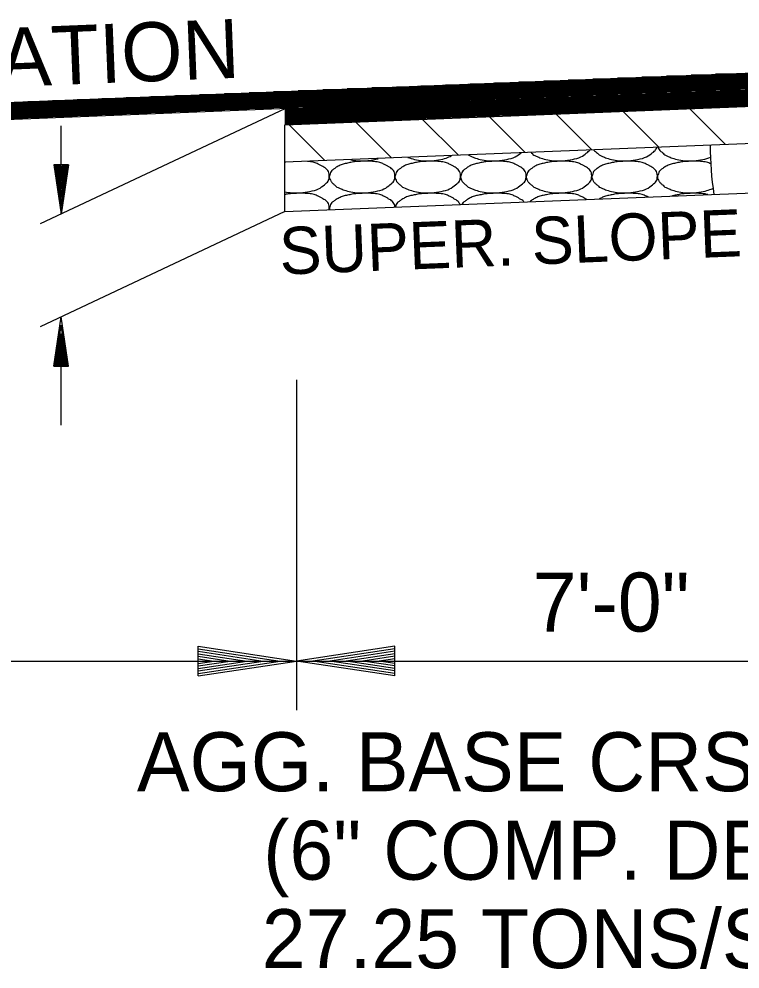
# Model space of a CAD drawing. Extents: x 2263886 to 2266026, y -3122850 to -3121850.
# Drawn here: x 2265609.92 to 2265617.26, y -3122514.63 to -3122504.96 of the extents above; entities that cross this region are included whole.
import ezdxf

# ---------------------------------------------------------------- set-up
doc = ezdxf.new("R2010")
doc.units = 0
doc.layers.add('R_Border Prem', color=7, linetype='Continuous')

msp = doc.modelspace()

# ---------------------------------------------------------------- linework, layer by layer
at = {"layer": 'R_Border Prem'}
for p, q in [((2265583.7447, -3122506.8568), (2265619.716, -3122505.4177)), ((2265620.0145, -3122505.5759), (2265615.7619, -3122505.5759)), ((2265620.2645, -3122505.5659), (2265616.0118, -3122505.5659)), ((2265620.5145, -3122505.5559), (2265616.2618, -3122505.5559)), ((2265620.7644, -3122505.5459), (2265616.5117, -3122505.5459)), ((2265621.0144, -3122505.5359), (2265616.7617, -3122505.5359)), ((2265621.2643, -3122505.5259), (2265617.0117, -3122505.5259)), ((2265583.7515, -3122507.0267), (2265619.7228, -3122505.5876)), ((2265617.7649, -3122505.6659), (2265613.5122, -3122505.6659)), ((2265618.0149, -3122505.6559), (2265613.7622, -3122505.6559)), ((2265618.2648, -3122505.6459), (2265614.0122, -3122505.6459)), ((2265618.5148, -3122505.6359), (2265614.2621, -3122505.6359)), ((2265618.7648, -3122505.6259), (2265614.5121, -3122505.6259)), ((2265619.0147, -3122505.6159), (2265614.762, -3122505.6159)), ((2265619.2647, -3122505.6059), (2265615.012, -3122505.6059)), ((2265619.5146, -3122505.5959), (2265615.262, -3122505.5959)), ((2265619.7646, -3122505.5859), (2265615.5119, -3122505.5859)), ((2265615.2653, -3122505.7659), (2265611.0127, -3122505.7659)), ((2265615.5153, -3122505.7559), (2265611.2626, -3122505.7559)), ((2265615.7653, -3122505.7459), (2265611.5126, -3122505.7459)), ((2265616.0152, -3122505.7359), (2265611.7625, -3122505.7359)), ((2265616.2652, -3122505.7259), (2265612.0125, -3122505.7259)), ((2265616.5151, -3122505.7159), (2265612.2625, -3122505.7159)), ((2265616.7651, -3122505.7059), (2265612.5124, -3122505.7059)), ((2265612.626, -3122506.0416), (2265619.7994, -3122505.7546)), ((2265617.0151, -3122505.6959), (2265612.7624, -3122505.6959)), ((2265617.265, -3122505.6859), (2265613.0123, -3122505.6859)), ((2265617.515, -3122505.6759), (2265613.2623, -3122505.6759)), ((2265619.5622, -3122505.7641), (2265615.3096, -3122505.7641)), ((2265619.7991, -3122505.7541), (2265615.5595, -3122505.7541)), ((2265619.7941, -3122505.7441), (2265615.8095, -3122505.7441)), ((2265619.7891, -3122505.7341), (2265616.0594, -3122505.7341)), ((2265619.7841, -3122505.7241), (2265616.3094, -3122505.7241)), ((2265619.7791, -3122505.7141), (2265616.5594, -3122505.7141)), ((2265619.7741, -3122505.7041), (2265616.8093, -3122505.7041)), ((2265619.7691, -3122505.6941), (2265617.0593, -3122505.6941)), ((2265613.0157, -3122505.8559), (2265608.7631, -3122505.8559)), ((2265613.2657, -3122505.8459), (2265609.013, -3122505.8459)), ((2265613.5156, -3122505.8359), (2265609.263, -3122505.8359)), ((2265613.7656, -3122505.8259), (2265609.5129, -3122505.8259)), ((2265614.0156, -3122505.8159), (2265609.7629, -3122505.8159)), ((2265614.2655, -3122505.8059), (2265610.0128, -3122505.8059)), ((2265614.5155, -3122505.7959), (2265610.2628, -3122505.7959)), ((2265614.7654, -3122505.7859), (2265610.5128, -3122505.7859)), ((2265615.0154, -3122505.7759), (2265610.7627, -3122505.7759)), ((2265617.0627, -3122505.8641), (2265612.81, -3122505.8641)), ((2265617.3126, -3122505.8541), (2265613.06, -3122505.8541)), ((2265617.5626, -3122505.8441), (2265613.3099, -3122505.8441)), ((2265617.8125, -3122505.8341), (2265613.5599, -3122505.8341)), ((2265618.0625, -3122505.8241), (2265613.8098, -3122505.8241)), ((2265618.3125, -3122505.8141), (2265614.0598, -3122505.8141)), ((2265618.5624, -3122505.8041), (2265614.3097, -3122505.8041)), ((2265618.8124, -3122505.7941), (2265614.5597, -3122505.7941)), ((2265619.0623, -3122505.7841), (2265614.8097, -3122505.7841)), ((2265619.3123, -3122505.7741), (2265615.0596, -3122505.7741)), ((2265610.5162, -3122505.9559), (2265606.2635, -3122505.9559)), ((2265610.7661, -3122505.9459), (2265606.5134, -3122505.9459)), ((2265611.0161, -3122505.9359), (2265606.7634, -3122505.9359)), ((2265611.266, -3122505.9259), (2265607.0134, -3122505.9259)), ((2265611.516, -3122505.9159), (2265607.2633, -3122505.9159)), ((2265611.7659, -3122505.9059), (2265607.5133, -3122505.9059)), ((2265612.0159, -3122505.8959), (2265607.7632, -3122505.8959)), ((2265612.2659, -3122505.8859), (2265608.0132, -3122505.8859)), ((2265612.5158, -3122505.8759), (2265608.2631, -3122505.8759)), ((2265612.7658, -3122505.8659), (2265608.5131, -3122505.8659)), ((2265612.626, -3122505.8776), (2265610.1382, -3122507.0497)), ((2265616.8127, -3122505.8741), (2265612.626, -3122505.8741)), ((2265616.5628, -3122505.8841), (2265612.626, -3122505.8841)), ((2265616.3128, -3122505.8941), (2265612.626, -3122505.8941)), ((2265616.0628, -3122505.9041), (2265612.626, -3122505.9041)), ((2265615.8129, -3122505.9141), (2265612.626, -3122505.9141)), ((2265615.5629, -3122505.9241), (2265612.626, -3122505.9241)), ((2265615.313, -3122505.9341), (2265612.626, -3122505.9341)), ((2265615.063, -3122505.9441), (2265612.626, -3122505.9441)), ((2265614.8131, -3122505.9541), (2265612.626, -3122505.9541)), ((2265614.7091, -3122505.9583), (2265615.0697, -3122506.3189)), ((2265615.389, -3122505.9311), (2265615.7496, -3122506.2917)), ((2265616.0689, -3122505.9039), (2265616.4295, -3122506.2645)), ((2265616.7488, -3122505.8767), (2265617.1094, -3122506.2373)), ((2265610.0162, -3122505.9759), (2265605.7636, -3122505.9759)), ((2265610.2662, -3122505.9659), (2265606.0135, -3122505.9659)), ((2265610.351, -3122506.9494), (2265610.351, -3122506.0494)), ((2265614.5631, -3122505.9641), (2265612.626, -3122505.9641)), ((2265614.3131, -3122505.9741), (2265612.626, -3122505.9741)), ((2265614.0632, -3122505.9841), (2265612.626, -3122505.9841)), ((2265613.8132, -3122505.9941), (2265612.626, -3122505.9941)), ((2265613.5633, -3122506.0041), (2265612.626, -3122506.0041)), ((2265613.3133, -3122506.0141), (2265612.626, -3122506.0141)), ((2265613.0634, -3122506.0241), (2265612.626, -3122506.0241)), ((2265612.8134, -3122506.0341), (2265612.626, -3122506.0341)), ((2265612.626, -3122506.4167), (2265612.626, -3122506.0416)), ((2265612.6694, -3122506.0399), (2265613.03, -3122506.4005)), ((2265613.3493, -3122506.0127), (2265613.7099, -3122506.3733)), ((2265614.0292, -3122505.9855), (2265614.3898, -3122506.3461)), ((2265612.626, -3122506.4167), (2265619.9832, -3122506.1224)), ((2265612.626, -3122506.9167), (2265612.626, -3122506.4167)), ((2265610.276, -3122506.4494), (2265610.351, -3122506.9494)), ((2265610.426, -3122506.4494), (2265610.276, -3122506.4494)), ((2265610.2885, -3122506.4494), (2265610.351, -3122506.8659)), ((2265610.3012, -3122506.4494), (2265610.351, -3122506.7799)), ((2265610.3137, -3122506.4494), (2265610.351, -3122506.6967)), ((2265610.3265, -3122506.4494), (2265610.351, -3122506.6119)), ((2265610.3392, -3122506.4494), (2265610.351, -3122506.5284)), ((2265610.426, -3122506.4494), (2265610.351, -3122506.9494)), ((2265610.3752, -3122506.4494), (2265610.351, -3122506.6119)), ((2265610.4007, -3122506.4494), (2265610.351, -3122506.7799)), ((2265610.4135, -3122506.4494), (2265610.351, -3122506.8659)), ((2265610.3882, -3122506.4494), (2265610.351, -3122506.6967)), ((2265610.3627, -3122506.4494), (2265610.351, -3122506.5284)), ((2265612.626, -3122506.9238), (2265619.7729, -3122506.6378)), ((2265612.626, -3122506.9238), (2265610.1382, -3122508.0958)), ((2265610.276, -3122508.4956), (2265610.351, -3122507.9956)), ((2265610.2885, -3122508.4956), (2265610.351, -3122508.0791)), ((2265610.426, -3122508.4956), (2265610.351, -3122507.9956)), ((2265610.4135, -3122508.4956), (2265610.351, -3122508.0791)), ((2265610.3012, -3122508.4956), (2265610.351, -3122508.1651)), ((2265610.4007, -3122508.4956), (2265610.351, -3122508.1651)), ((2265610.3137, -3122508.4956), (2265610.351, -3122508.2483)), ((2265610.351, -3122509.0976), (2265610.351, -3122508.1976)), ((2265610.3882, -3122508.4956), (2265610.351, -3122508.2483)), ((2265610.3267, -3122508.4956), (2265610.351, -3122508.3331)), ((2265610.3755, -3122508.4956), (2265610.351, -3122508.3331)), ((2265610.3392, -3122508.4956), (2265610.351, -3122508.4166)), ((2265610.3627, -3122508.4956), (2265610.351, -3122508.4166)), ((2265610.276, -3122508.4956), (2265610.426, -3122508.4956)), ((2265612.7461, -3122508.6349), (2265612.7461, -3122511.4966)), ((2265611.7461, -3122511.3466), (2265612.7461, -3122511.4966)), ((2265611.7461, -3122511.6466), (2265611.7461, -3122511.3466)), ((2265611.7461, -3122511.3716), (2265612.5791, -3122511.4966)), ((2265613.7461, -3122511.3466), (2265612.7461, -3122511.4966)), ((2265613.7461, -3122511.3716), (2265612.9131, -3122511.4966)), ((2265613.7461, -3122511.6466), (2265613.7461, -3122511.3466)), ((2265611.7461, -3122511.3971), (2265612.4071, -3122511.4966)), ((2265611.7461, -3122511.4221), (2265612.2406, -3122511.4966)), ((2265611.7461, -3122511.4476), (2265612.0711, -3122511.4966)), ((2265613.7461, -3122511.3971), (2265613.0851, -3122511.4966)), ((2265613.7461, -3122511.4221), (2265613.2516, -3122511.4966)), ((2265613.7461, -3122511.4476), (2265613.4211, -3122511.4966)), ((2265590.7529, -3122511.4966), (2265612.7461, -3122511.4966)), ((2265611.7461, -3122511.4731), (2265611.9041, -3122511.4966)), ((2265611.7461, -3122511.6466), (2265612.7461, -3122511.4966)), ((2265611.7461, -3122511.5451), (2265612.0711, -3122511.4966)), ((2265611.7461, -3122511.5961), (2265612.4071, -3122511.4966)), ((2265611.7461, -3122511.6216), (2265612.5791, -3122511.4966)), ((2265611.7461, -3122511.5711), (2265612.2406, -3122511.4966)), ((2265611.7461, -3122511.5201), (2265611.9041, -3122511.4966)), ((2265612.7461, -3122511.4966), (2265612.7461, -3122511.9966)), ((2265612.7461, -3122511.4966), (2265619.7495, -3122511.4966)), ((2265613.7461, -3122511.6466), (2265612.7461, -3122511.4966)), ((2265613.7461, -3122511.6216), (2265612.9131, -3122511.4966)), ((2265613.7461, -3122511.5961), (2265613.0851, -3122511.4966)), ((2265613.7461, -3122511.5711), (2265613.2516, -3122511.4966)), ((2265613.7461, -3122511.5451), (2265613.4211, -3122511.4966)), ((2265613.7461, -3122511.4731), (2265613.5881, -3122511.4966)), ((2265613.7461, -3122511.5201), (2265613.5881, -3122511.4966))]:
    msp.add_line(p, q, dxfattribs=at)
msp.add_arc((2265619.9574, -3122506.2771), 3, 179.48111, 189.04718, dxfattribs=at)
for points in [[(2265614.4952, -3122506.3484), (2265614.4998, -3122506.351), (2265614.5173, -3122506.356), (2265614.5512, -3122506.3762), (2265614.6135, -3122506.3926), (2265614.6939, -3122506.4094), (2265614.7887, -3122506.4079), (2265614.887, -3122506.3945), (2265614.9735, -3122506.3709), (2265615.016, -3122506.3396), (2265615.0316, -3122506.3269)], [(2265615.1327, -3122506.3229), (2265615.1365, -3122506.3258), (2265615.147, -3122506.333), (2265615.1579, -3122506.3505), (2265615.1848, -3122506.3557), (2265615.2191, -3122506.3762), (2265615.2814, -3122506.3926), (2265615.3618, -3122506.4094), (2265615.4566, -3122506.4079), (2265615.5549, -3122506.3945), (2265615.6446, -3122506.3704), (2265615.6977, -3122506.3288), (2265615.723, -3122506.3073), (2265615.7301, -3122506.299)], [(2265615.7728, -3122506.2973), (2265615.776, -3122506.3018), (2265615.7882, -3122506.3144), (2265615.8103, -3122506.3274), (2265615.8258, -3122506.3505), (2265615.8526, -3122506.3557), (2265615.8869, -3122506.3762), (2265615.9492, -3122506.3926), (2265616.0296, -3122506.4094), (2265616.1244, -3122506.4079), (2265616.2227, -3122506.3945), (2265616.3124, -3122506.3704), (2265616.3716, -3122506.3241), (2265616.4048, -3122506.2955), (2265616.4128, -3122506.275), (2265616.4138, -3122506.2716)], [(2265616.4265, -3122506.2711), (2265616.4291, -3122506.2775), (2265616.4361, -3122506.2915), (2265616.4536, -3122506.3127), (2265616.4781, -3122506.3274), (2265616.4936, -3122506.3505), (2265616.5205, -3122506.3557), (2265616.5548, -3122506.3762), (2265616.6171, -3122506.3926), (2265616.6975, -3122506.4094), (2265616.7923, -3122506.4079), (2265616.8807, -3122506.3956), (2265616.9358, -3122506.3799), (2265616.959, -3122506.371)], [(2265612.626, -3122506.7215), (2265612.6473, -3122506.726), (2265612.6991, -3122506.7354), (2265612.7852, -3122506.7341), (2265612.8835, -3122506.7207), (2265612.9732, -3122506.6966), (2265613.0324, -3122506.6503), (2265613.0743, -3122506.6144), (2265613.079, -3122506.5757), (2265613.0797, -3122506.5423), (2265613.0718, -3122506.5141), (2265613.0554, -3122506.4948), (2265613.0378, -3122506.4785), (2265613.0118, -3122506.4671), (2265612.9896, -3122506.449), (2265612.9572, -3122506.4372), (2265612.9169, -3122506.4175), (2265612.8796, -3122506.4157), (2265612.8588, -3122506.4139)], [(2265612.6324, -3122506.4229), (2265612.6303, -3122506.4235), (2265612.6281, -3122506.424), (2265612.626, -3122506.4245)], [(2265613.1064, -3122506.5058), (2265613.1002, -3122506.5112), (2265613.0925, -3122506.5263), (2265613.0861, -3122506.5497), (2265613.0757, -3122506.5706), (2265613.0858, -3122506.5942), (2265613.0953, -3122506.6156), (2265613.1143, -3122506.6389), (2265613.1389, -3122506.6536), (2265613.1544, -3122506.6767), (2265613.1812, -3122506.6819), (2265613.2155, -3122506.7024), (2265613.2778, -3122506.7187), (2265613.3582, -3122506.7356), (2265613.453, -3122506.7341), (2265613.5513, -3122506.7207), (2265613.641, -3122506.6966), (2265613.7002, -3122506.6503), (2265613.7422, -3122506.6144), (2265613.7469, -3122506.5757), (2265613.7476, -3122506.5423), (2265613.7397, -3122506.5141), (2265613.7233, -3122506.4948), (2265613.7057, -3122506.4785), (2265613.6797, -3122506.4671), (2265613.6575, -3122506.449), (2265613.625, -3122506.4372), (2265613.5847, -3122506.4174), (2265613.5186, -3122506.4132), (2265613.4483, -3122506.4086), (2265613.3777, -3122506.415), (2265613.3234, -3122506.4158), (2265613.2765, -3122506.429), (2265613.2311, -3122506.4363), (2265613.1879, -3122506.4518), (2265613.1488, -3122506.4731), (2265613.1228, -3122506.494), (2265613.1049, -3122506.506), (2265613.1004, -3122506.5118)], [(2265613.2983, -3122506.3963), (2265613.3182, -3122506.4004), (2265613.3685, -3122506.4092), (2265613.453, -3122506.4079), (2265613.5255, -3122506.3973), (2265613.5668, -3122506.3876), (2265613.5759, -3122506.3852)], [(2265613.7742, -3122506.5058), (2265613.7681, -3122506.5112), (2265613.7604, -3122506.5263), (2265613.754, -3122506.5497), (2265613.7435, -3122506.5706), (2265613.7537, -3122506.5942), (2265613.7631, -3122506.6156), (2265613.7822, -3122506.6389), (2265613.8067, -3122506.6536), (2265613.8222, -3122506.6767), (2265613.8491, -3122506.6819), (2265613.8834, -3122506.7024), (2265613.9457, -3122506.7187), (2265614.0261, -3122506.7356), (2265614.1209, -3122506.7341), (2265614.2192, -3122506.7207), (2265614.3089, -3122506.6966), (2265614.3681, -3122506.6503), (2265614.41, -3122506.6144), (2265614.4147, -3122506.5757), (2265614.4154, -3122506.5423), (2265614.4075, -3122506.5141), (2265614.3911, -3122506.4948), (2265614.3735, -3122506.4785), (2265614.3475, -3122506.4671), (2265614.3253, -3122506.449), (2265614.2929, -3122506.4372), (2265614.2525, -3122506.4174), (2265614.1865, -3122506.4132), (2265614.1162, -3122506.4086), (2265614.0456, -3122506.415), (2265613.9912, -3122506.4158), (2265613.9443, -3122506.429), (2265613.899, -3122506.4363), (2265613.8558, -3122506.4518), (2265613.8166, -3122506.4731), (2265613.7906, -3122506.494), (2265613.7728, -3122506.506), (2265613.7682, -3122506.5118)], [(2265613.8797, -3122506.373), (2265613.8981, -3122506.3801), (2265613.9469, -3122506.3928), (2265614.0261, -3122506.4094), (2265614.1209, -3122506.4079), (2265614.2192, -3122506.3945), (2265614.2861, -3122506.3739), (2265614.3201, -3122506.3568), (2265614.3229, -3122506.3553)], [(2265614.4421, -3122506.5058), (2265614.4359, -3122506.5112), (2265614.4282, -3122506.5263), (2265614.4218, -3122506.5497), (2265614.4114, -3122506.5706), (2265614.4215, -3122506.5942), (2265614.431, -3122506.6156), (2265614.45, -3122506.6389), (2265614.4746, -3122506.6536), (2265614.4901, -3122506.6767), (2265614.5169, -3122506.6819), (2265614.5512, -3122506.7024), (2265614.6135, -3122506.7187), (2265614.6939, -3122506.7356), (2265614.7887, -3122506.7341), (2265614.887, -3122506.7207), (2265614.9767, -3122506.6966), (2265615.0359, -3122506.6503), (2265615.0779, -3122506.6144), (2265615.0826, -3122506.5757), (2265615.0833, -3122506.5423), (2265615.0754, -3122506.5141), (2265615.059, -3122506.4948), (2265615.0414, -3122506.4785), (2265615.0154, -3122506.4671), (2265614.9932, -3122506.449), (2265614.9607, -3122506.4372), (2265614.9204, -3122506.4174), (2265614.8543, -3122506.4132), (2265614.784, -3122506.4086), (2265614.7134, -3122506.415), (2265614.6591, -3122506.4158), (2265614.6122, -3122506.429), (2265614.5668, -3122506.4363), (2265614.5236, -3122506.4518), (2265614.4845, -3122506.4731), (2265614.4585, -3122506.494), (2265614.4406, -3122506.506), (2265614.4361, -3122506.5118)], [(2265615.1099, -3122506.5058), (2265615.1038, -3122506.5112), (2265615.0961, -3122506.5263), (2265615.0897, -3122506.5497), (2265615.0792, -3122506.5706), (2265615.0894, -3122506.5942), (2265615.0988, -3122506.6156), (2265615.1179, -3122506.6389), (2265615.1424, -3122506.6536), (2265615.1579, -3122506.6767), (2265615.1848, -3122506.6819), (2265615.2191, -3122506.7024), (2265615.2814, -3122506.7187), (2265615.3618, -3122506.7356), (2265615.4566, -3122506.7341), (2265615.5549, -3122506.7207), (2265615.6446, -3122506.6966), (2265615.7038, -3122506.6503), (2265615.7457, -3122506.6144), (2265615.7504, -3122506.5757), (2265615.7511, -3122506.5423), (2265615.7432, -3122506.5141), (2265615.7268, -3122506.4948), (2265615.7092, -3122506.4785), (2265615.6833, -3122506.4671), (2265615.661, -3122506.449), (2265615.6286, -3122506.4372), (2265615.5882, -3122506.4174), (2265615.5222, -3122506.4132), (2265615.4519, -3122506.4086), (2265615.3813, -3122506.415), (2265615.327, -3122506.4158), (2265615.28, -3122506.429), (2265615.2347, -3122506.4363), (2265615.1915, -3122506.4518), (2265615.1523, -3122506.4731), (2265615.1263, -3122506.494), (2265615.1085, -3122506.506), (2265615.1039, -3122506.5118)], [(2265615.7778, -3122506.5058), (2265615.7716, -3122506.5112), (2265615.7639, -3122506.5263), (2265615.7575, -3122506.5497), (2265615.7471, -3122506.5706), (2265615.7572, -3122506.5942), (2265615.7667, -3122506.6156), (2265615.7857, -3122506.6389), (2265615.8103, -3122506.6536), (2265615.8258, -3122506.6767), (2265615.8526, -3122506.6819), (2265615.8869, -3122506.7024), (2265615.9492, -3122506.7187), (2265616.0296, -3122506.7356), (2265616.1244, -3122506.7341), (2265616.2227, -3122506.7207), (2265616.3124, -3122506.6966), (2265616.3716, -3122506.6503), (2265616.4136, -3122506.6144), (2265616.4183, -3122506.5757), (2265616.419, -3122506.5423), (2265616.4111, -3122506.5141), (2265616.3947, -3122506.4948), (2265616.3771, -3122506.4785), (2265616.3511, -3122506.4671), (2265616.3289, -3122506.449), (2265616.2964, -3122506.4372), (2265616.2561, -3122506.4174), (2265616.19, -3122506.4132), (2265616.1197, -3122506.4086), (2265616.0491, -3122506.415), (2265615.9948, -3122506.4158), (2265615.9479, -3122506.429), (2265615.9025, -3122506.4363), (2265615.8594, -3122506.4518), (2265615.8202, -3122506.4731), (2265615.7942, -3122506.494), (2265615.7763, -3122506.506), (2265615.7718, -3122506.5118)], [(2265616.9623, -3122506.4365), (2265616.9508, -3122506.4323), (2265616.9205, -3122506.4173), (2265616.8579, -3122506.4132), (2265616.7876, -3122506.4086), (2265616.717, -3122506.415), (2265616.6627, -3122506.4158), (2265616.6157, -3122506.429), (2265616.5704, -3122506.4363), (2265616.5272, -3122506.4518), (2265616.488, -3122506.4731), (2265616.462, -3122506.494), (2265616.4442, -3122506.506), (2265616.4396, -3122506.5118)], [(2265616.4456, -3122506.5058), (2265616.4395, -3122506.5112), (2265616.4318, -3122506.5263), (2265616.4254, -3122506.5497), (2265616.4149, -3122506.5706), (2265616.4251, -3122506.5942), (2265616.4345, -3122506.6156), (2265616.4536, -3122506.6389), (2265616.4781, -3122506.6536), (2265616.4936, -3122506.6767), (2265616.5205, -3122506.6819), (2265616.5548, -3122506.7024), (2265616.6171, -3122506.7187), (2265616.6975, -3122506.7356), (2265616.7923, -3122506.7341), (2265616.8906, -3122506.7207), (2265616.954, -3122506.7006), (2265616.9859, -3122506.6857), (2265616.9861, -3122506.6856)], [(2265613.078, -3122506.9055), (2265613.0782, -3122506.9037), (2265613.0794, -3122506.8919), (2265613.0797, -3122506.8685), (2265613.0718, -3122506.8403), (2265613.0554, -3122506.821), (2265613.0378, -3122506.8047), (2265613.0118, -3122506.7933), (2265612.9896, -3122506.7752), (2265612.9572, -3122506.7634), (2265612.9168, -3122506.7436), (2265612.8508, -3122506.7394), (2265612.7805, -3122506.7348), (2265612.7099, -3122506.7412), (2265612.6604, -3122506.742), (2265612.6328, -3122506.749), (2265612.626, -3122506.7507)], [(2265613.1064, -3122506.832), (2265613.1002, -3122506.8374), (2265613.0925, -3122506.8525), (2265613.0861, -3122506.8759), (2265613.0794, -3122506.8932), (2265613.0803, -3122506.9036), (2265613.0807, -3122506.9054)], [(2265613.7471, -3122506.8787), (2265613.747, -3122506.8758), (2265613.7457, -3122506.8617), (2265613.7397, -3122506.8403), (2265613.7233, -3122506.821), (2265613.7057, -3122506.8047), (2265613.6797, -3122506.7933), (2265613.6575, -3122506.7752), (2265613.625, -3122506.7634), (2265613.5847, -3122506.7436), (2265613.5186, -3122506.7394), (2265613.4483, -3122506.7348), (2265613.3777, -3122506.7412), (2265613.3234, -3122506.742), (2265613.2765, -3122506.7552), (2265613.2311, -3122506.7625), (2265613.1879, -3122506.778), (2265613.1488, -3122506.7993), (2265613.1228, -3122506.8202), (2265613.1049, -3122506.8322), (2265613.1004, -3122506.838)], [(2265613.7742, -3122506.832), (2265613.7681, -3122506.8374), (2265613.7604, -3122506.8525), (2265613.7557, -3122506.8687), (2265613.7534, -3122506.877), (2265613.753, -3122506.8785)], [(2265614.4103, -3122506.8522), (2265614.4087, -3122506.8474), (2265614.4039, -3122506.8357), (2265614.3911, -3122506.821), (2265614.3735, -3122506.8047), (2265614.3475, -3122506.7933), (2265614.3253, -3122506.7752), (2265614.2929, -3122506.7634), (2265614.2525, -3122506.7436), (2265614.1865, -3122506.7394), (2265614.1162, -3122506.7348), (2265614.0456, -3122506.7412), (2265613.9912, -3122506.742), (2265613.9443, -3122506.7552), (2265613.899, -3122506.7625), (2265613.8558, -3122506.778), (2265613.8166, -3122506.7993), (2265613.7906, -3122506.8202), (2265613.7728, -3122506.8322), (2265613.7682, -3122506.838)], [(2265614.4421, -3122506.832), (2265614.4365, -3122506.8369), (2265614.4319, -3122506.844), (2265614.429, -3122506.8515)], [(2265615.0637, -3122506.8261), (2265615.0626, -3122506.8247), (2265615.0556, -3122506.8174), (2265615.0414, -3122506.8047), (2265615.0154, -3122506.7933), (2265614.9932, -3122506.7752), (2265614.9607, -3122506.7634), (2265614.9204, -3122506.7436), (2265614.8543, -3122506.7394), (2265614.784, -3122506.7348), (2265614.7134, -3122506.7412), (2265614.6591, -3122506.742), (2265614.6122, -3122506.7552), (2265614.5668, -3122506.7625), (2265614.5236, -3122506.778), (2265614.4845, -3122506.7993), (2265614.4585, -3122506.8202), (2265614.4406, -3122506.8322), (2265614.4361, -3122506.838)], [(2265615.7008, -3122506.8006), (2265615.6958, -3122506.7977), (2265615.6807, -3122506.7906), (2265615.661, -3122506.7752), (2265615.6286, -3122506.7634), (2265615.5882, -3122506.7436), (2265615.5222, -3122506.7394), (2265615.4519, -3122506.7348), (2265615.3813, -3122506.7412), (2265615.327, -3122506.742), (2265615.28, -3122506.7552), (2265615.2347, -3122506.7625), (2265615.1915, -3122506.778), (2265615.1524, -3122506.7992), (2265615.132, -3122506.8149), (2265615.1202, -3122506.8238)], [(2265616.3291, -3122506.7754), (2265616.328, -3122506.7749), (2265616.3196, -3122506.7718), (2265616.2964, -3122506.7634), (2265616.2561, -3122506.7436), (2265616.19, -3122506.7394), (2265616.1197, -3122506.7348), (2265616.0491, -3122506.7412), (2265615.9948, -3122506.742), (2265615.9479, -3122506.7552), (2265615.9025, -3122506.7625), (2265615.8609, -3122506.7775), (2265615.8361, -3122506.7904), (2265615.8278, -3122506.7955)], [(2265616.9312, -3122506.7513), (2265616.93, -3122506.7509), (2265616.9093, -3122506.7429), (2265616.8579, -3122506.7394), (2265616.7876, -3122506.7348), (2265616.717, -3122506.7412), (2265616.6627, -3122506.742), (2265616.6157, -3122506.7552), (2265616.5863, -3122506.7608), (2265616.5685, -3122506.7653), (2265616.5659, -3122506.766)]]:
    msp.add_open_spline(points, degree=3, dxfattribs=at)

# ---------------------------------------------------------------- texts
for s, height, p in [('SUPERELEVATION', 0.6, (2265604.9132, -3122505.8515)), ('SUPER. SLOPE', 0.48, (2265612.5805, -3122507.5655))]:
    msp.add_text(s, height=height, rotation=2.291, dxfattribs=at).set_placement(p)
for s, p in [('7\'-0"', (2265615.1494, -3122511.1966)), ('AGG. BASE CRSE. (CL.7)', (2265611.1218, -3122512.821)), ('(6" COMP. DEPTH)', (2265612.4069, -3122513.721)), ('27.25 TONS/STA.', (2265612.3927, -3122514.621))]:
    msp.add_text(s, height=0.6, dxfattribs=at).set_placement(p)

doc.saveas('drawing.dxf')
